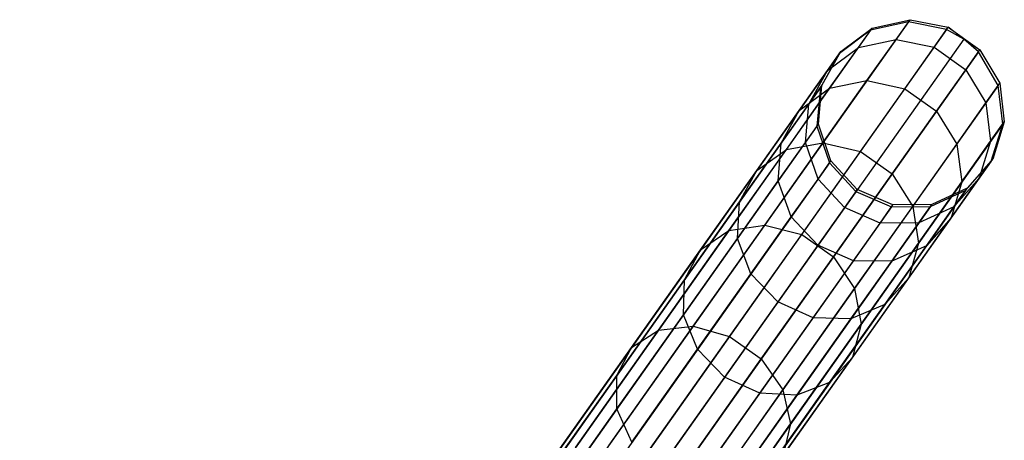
# Model space of a CAD drawing. Extents: x -102 to 102, y -101 to 102.
# Tile 474 of 481: x 48.61 to 59.14, y 78.64 to 83.13. Entities that reach past the tile are written whole.
import ezdxf

# ---------------------------------------------------------------- set-up
doc = ezdxf.new("R2010")
doc.units = 0
doc.header["$LTSCALE"] = 25.4
doc.layers.get('0').update_dxf_attribs({"linetype": 'CONTINUOUS'})

# ---------------------------------------------------------------- blocks, each defined once
blk = doc.blocks.new('NL2500011659_STL')
at = {"color": 0}
for p, q in [((58.113, 83.11, -28.952), (47.608, 68.271, -288.952)), ((58.113, 83.11, -28.952), (47.608, 68.271, -288.952)), ((58.113, 83.11, -28.952), (57.708, 83.019, -28.93)), ((58.113, 83.11, -28.952), (57.708, 83.019, -28.93)), ((57.723, 83.041, -26.529), (58.129, 83.132, -26.515)), ((57.723, 83.041, -26.529), (58.129, 83.132, -26.515)), ((57.98, 82.922, -24.091), (58.129, 83.132, -26.515)), ((57.98, 82.922, -24.091), (58.129, 83.132, -26.515)), ((58.113, 83.11, -28.952), (58.129, 83.132, -26.515)), ((58.113, 83.11, -28.952), (58.129, 83.132, -26.515)), ((58.52, 83.028, -28.963), (58.113, 83.11, -28.952)), ((58.52, 83.028, -28.963), (58.113, 83.11, -28.952)), ((58.129, 83.132, -26.515), (58.536, 83.051, -26.507)), ((58.129, 83.132, -26.515), (58.536, 83.051, -26.507)), ((58.386, 82.838, -24.063), (58.536, 83.051, -26.507)), ((58.386, 82.838, -24.063), (58.536, 83.051, -26.507)), ((58.52, 83.028, -28.963), (58.536, 83.051, -26.507)), ((58.52, 83.028, -28.963), (58.536, 83.051, -26.507)), ((58.703, 82.926, -28.965), (58.536, 83.051, -26.507)), ((58.536, 83.051, -26.507), (58.876, 82.81, -26.507)), ((58.703, 82.926, -28.965), (58.536, 83.051, -26.507)), ((58.536, 83.051, -26.507), (58.876, 82.81, -26.507)), ((57.708, 83.019, -28.93), (47.203, 68.18, -288.93)), ((57.708, 83.019, -28.93), (47.203, 68.18, -288.93)), ((58.52, 83.028, -28.963), (48.016, 68.189, -288.963)), ((58.52, 83.028, -28.963), (48.016, 68.189, -288.963)), ((57.708, 83.019, -28.93), (57.375, 82.771, -28.902)), ((57.708, 83.019, -28.93), (57.375, 82.771, -28.902)), ((57.39, 82.793, -26.548), (57.723, 83.041, -26.529)), ((57.39, 82.793, -26.548), (57.723, 83.041, -26.529)), ((57.577, 82.834, -24.142), (57.723, 83.041, -26.529)), ((57.577, 82.834, -24.142), (57.723, 83.041, -26.529)), ((57.708, 83.019, -28.93), (57.723, 83.041, -26.529)), ((57.708, 83.019, -28.93), (57.723, 83.041, -26.529)), ((58.703, 82.926, -28.965), (58.52, 83.028, -28.963)), ((58.703, 82.926, -28.965), (58.52, 83.028, -28.963)), ((58.703, 82.926, -28.965), (48.198, 68.086, -288.965)), ((58.703, 82.926, -28.965), (48.198, 68.086, -288.965)), ((57.577, 82.834, -24.142), (57.98, 82.922, -24.091)), ((57.577, 82.834, -24.142), (57.98, 82.922, -24.091)), ((57.668, 82.482, -21.714), (57.98, 82.922, -24.091)), ((57.668, 82.482, -21.714), (57.98, 82.922, -24.091)), ((57.98, 82.922, -24.091), (58.386, 82.838, -24.063)), ((57.98, 82.922, -24.091), (58.386, 82.838, -24.063)), ((58.072, 82.395, -21.667), (58.386, 82.838, -24.063)), ((58.072, 82.395, -21.667), (58.386, 82.838, -24.063)), ((58.386, 82.838, -24.063), (58.726, 82.598, -24.063)), ((58.386, 82.838, -24.063), (58.726, 82.598, -24.063)), ((58.86, 82.788, -28.963), (58.703, 82.926, -28.965)), ((58.703, 82.926, -28.965), (58.876, 82.81, -26.507)), ((58.703, 82.926, -28.965), (58.876, 82.81, -26.507)), ((58.86, 82.788, -28.963), (58.703, 82.926, -28.965)), ((57.375, 82.771, -28.902), (46.87, 67.932, -288.902)), ((57.375, 82.771, -28.902), (46.87, 67.932, -288.902)), ((58.86, 82.788, -28.963), (48.355, 67.949, -288.963)), ((58.86, 82.788, -28.963), (48.355, 67.949, -288.963)), ((57.375, 82.771, -28.902), (57.172, 82.409, -28.874)), ((57.375, 82.771, -28.902), (57.172, 82.409, -28.874)), ((57.187, 82.431, -26.568), (57.39, 82.793, -26.548)), ((57.187, 82.431, -26.568), (57.39, 82.793, -26.548)), ((57.246, 82.59, -24.207), (57.577, 82.834, -24.142)), ((57.246, 82.59, -24.207), (57.577, 82.834, -24.142)), ((57.246, 82.59, -24.207), (57.39, 82.793, -26.548)), ((57.246, 82.59, -24.207), (57.39, 82.793, -26.548)), ((57.27, 82.4, -21.8), (57.577, 82.834, -24.142)), ((57.27, 82.4, -21.8), (57.577, 82.834, -24.142)), ((57.375, 82.771, -28.902), (57.39, 82.793, -26.548)), ((57.375, 82.771, -28.902), (57.39, 82.793, -26.548)), ((58.726, 82.598, -24.063), (58.876, 82.81, -26.507)), ((58.726, 82.598, -24.063), (58.876, 82.81, -26.507)), ((58.86, 82.788, -28.963), (58.876, 82.81, -26.507)), ((58.86, 82.788, -28.963), (58.876, 82.81, -26.507)), ((59.072, 82.431, -28.952), (58.86, 82.788, -28.963)), ((59.072, 82.431, -28.952), (58.86, 82.788, -28.963)), ((58.876, 82.81, -26.507), (59.088, 82.453, -26.515)), ((58.876, 82.81, -26.507), (59.088, 82.453, -26.515)), ((56.945, 82.164, -21.91), (57.246, 82.59, -24.207)), ((56.945, 82.164, -21.91), (57.246, 82.59, -24.207)), ((57.046, 82.231, -24.274), (57.246, 82.59, -24.207)), ((57.046, 82.231, -24.274), (57.246, 82.59, -24.207)), ((58.412, 82.154, -21.667), (58.726, 82.598, -24.063)), ((58.412, 82.154, -21.667), (58.726, 82.598, -24.063)), ((58.726, 82.598, -24.063), (58.939, 82.243, -24.091)), ((58.726, 82.598, -24.063), (58.939, 82.243, -24.091)), ((59.072, 82.431, -28.952), (48.568, 67.591, -288.952)), ((59.072, 82.431, -28.952), (48.568, 67.591, -288.952)), ((57.046, 82.231, -24.274), (57.187, 82.431, -26.568)), ((57.046, 82.231, -24.274), (57.187, 82.431, -26.568)), ((57.149, 82.017, -26.585), (57.187, 82.431, -26.568)), ((57.149, 82.017, -26.585), (57.187, 82.431, -26.568)), ((57.172, 82.409, -28.874), (57.187, 82.431, -26.568)), ((57.172, 82.409, -28.874), (57.187, 82.431, -26.568)), ((57.198, 81.818, -19.417), (57.668, 82.482, -21.714)), ((57.198, 81.818, -19.417), (57.668, 82.482, -21.714)), ((57.27, 82.4, -21.8), (57.668, 82.482, -21.714)), ((57.27, 82.4, -21.8), (57.668, 82.482, -21.714)), ((57.668, 82.482, -21.714), (58.072, 82.395, -21.667)), ((57.668, 82.482, -21.714), (58.072, 82.395, -21.667)), ((58.939, 82.243, -24.091), (59.088, 82.453, -26.515)), ((58.939, 82.243, -24.091), (59.088, 82.453, -26.515)), ((59.072, 82.431, -28.952), (59.088, 82.453, -26.515)), ((59.072, 82.431, -28.952), (59.088, 82.453, -26.515)), ((59.121, 82.018, -28.93), (59.072, 82.431, -28.952)), ((59.121, 82.018, -28.93), (59.072, 82.431, -28.952)), ((59.088, 82.453, -26.515), (59.137, 82.04, -26.529)), ((59.088, 82.453, -26.515), (59.137, 82.04, -26.529)), ((57.172, 82.409, -28.874), (46.668, 67.57, -288.874)), ((57.172, 82.409, -28.874), (46.668, 67.57, -288.874)), ((56.807, 81.746, -19.537), (57.27, 82.4, -21.8)), ((56.807, 81.746, -19.537), (57.27, 82.4, -21.8)), ((56.945, 82.164, -21.91), (57.27, 82.4, -21.8)), ((56.945, 82.164, -21.91), (57.27, 82.4, -21.8)), ((57.172, 82.409, -28.874), (57.134, 81.996, -28.848)), ((57.172, 82.409, -28.874), (57.134, 81.996, -28.848)), ((57.598, 81.725, -19.351), (58.072, 82.395, -21.667)), ((57.598, 81.725, -19.351), (58.072, 82.395, -21.667)), ((58.072, 82.395, -21.667), (58.412, 82.154, -21.667)), ((58.072, 82.395, -21.667), (58.412, 82.154, -21.667)), ((56.751, 81.815, -22.025), (57.046, 82.231, -24.274)), ((56.751, 81.815, -22.025), (57.046, 82.231, -24.274)), ((57.011, 81.821, -24.333), (57.046, 82.231, -24.274)), ((57.011, 81.821, -24.333), (57.046, 82.231, -24.274)), ((58.628, 81.802, -21.714), (58.939, 82.243, -24.091)), ((58.628, 81.802, -21.714), (58.939, 82.243, -24.091)), ((58.939, 82.243, -24.091), (58.99, 81.833, -24.142)), ((58.939, 82.243, -24.091), (58.99, 81.833, -24.142)), ((56.491, 81.523, -19.691), (56.945, 82.164, -21.91)), ((56.491, 81.523, -19.691), (56.945, 82.164, -21.91)), ((56.751, 81.815, -22.025), (56.945, 82.164, -21.91)), ((56.751, 81.815, -22.025), (56.945, 82.164, -21.91)), ((57.938, 81.485, -19.351), (58.412, 82.154, -21.667)), ((57.938, 81.485, -19.351), (58.412, 82.154, -21.667)), ((58.412, 82.154, -21.667), (58.628, 81.802, -21.714)), ((58.412, 82.154, -21.667), (58.628, 81.802, -21.714)), ((57.134, 81.996, -28.848), (46.63, 67.157, -288.848)), ((57.134, 81.996, -28.848), (46.63, 67.157, -288.848)), ((59.121, 82.018, -28.93), (48.617, 67.179, -288.93)), ((59.121, 82.018, -28.93), (48.617, 67.179, -288.93)), ((57.011, 81.821, -24.333), (57.149, 82.017, -26.585)), ((57.011, 81.821, -24.333), (57.149, 82.017, -26.585)), ((57.134, 81.996, -28.848), (57.149, 82.017, -26.585)), ((57.134, 81.996, -28.848), (57.149, 82.017, -26.585)), ((57.134, 81.996, -28.848), (57.268, 81.603, -28.831)), ((57.134, 81.996, -28.848), (57.268, 81.603, -28.831)), ((57.282, 81.623, -26.596), (57.149, 82.017, -26.585)), ((57.282, 81.623, -26.596), (57.149, 82.017, -26.585)), ((58.99, 81.833, -24.142), (59.137, 82.04, -26.529)), ((58.99, 81.833, -24.142), (59.137, 82.04, -26.529)), ((58.998, 81.622, -28.902), (59.121, 82.018, -28.93)), ((58.998, 81.622, -28.902), (59.121, 82.018, -28.93)), ((59.137, 82.04, -26.529), (59.014, 81.644, -26.548)), ((59.137, 82.04, -26.529), (59.014, 81.644, -26.548)), ((59.121, 82.018, -28.93), (59.137, 82.04, -26.529)), ((59.121, 82.018, -28.93), (59.137, 82.04, -26.529)), ((56.306, 81.187, -19.851), (56.751, 81.815, -22.025)), ((56.306, 81.187, -19.851), (56.751, 81.815, -22.025)), ((56.576, 80.939, -17.231), (57.198, 81.818, -19.417)), ((56.576, 80.939, -17.231), (57.198, 81.818, -19.417)), ((56.721, 81.412, -22.125), (57.011, 81.821, -24.333)), ((56.721, 81.412, -22.125), (57.011, 81.821, -24.333)), ((56.721, 81.412, -22.125), (56.751, 81.815, -22.025)), ((56.721, 81.412, -22.125), (56.751, 81.815, -22.025)), ((56.807, 81.746, -19.537), (57.198, 81.818, -19.417)), ((56.807, 81.746, -19.537), (57.198, 81.818, -19.417)), ((57.146, 81.43, -24.373), (57.011, 81.821, -24.333)), ((57.146, 81.43, -24.373), (57.011, 81.821, -24.333)), ((57.198, 81.818, -19.417), (57.598, 81.725, -19.351)), ((57.198, 81.818, -19.417), (57.598, 81.725, -19.351)), ((58.158, 81.138, -19.417), (58.628, 81.802, -21.714)), ((58.158, 81.138, -19.417), (58.628, 81.802, -21.714)), ((58.628, 81.802, -21.714), (58.683, 81.399, -21.8)), ((58.628, 81.802, -21.714), (58.683, 81.399, -21.8)), ((58.683, 81.399, -21.8), (58.99, 81.833, -24.142)), ((58.683, 81.399, -21.8), (58.99, 81.833, -24.142)), ((58.99, 81.833, -24.142), (58.87, 81.44, -24.207)), ((58.99, 81.833, -24.142), (58.87, 81.44, -24.207)), ((56.194, 80.88, -17.383), (56.807, 81.746, -19.537)), ((56.194, 80.88, -17.383), (56.807, 81.746, -19.537)), ((56.491, 81.523, -19.691), (56.807, 81.746, -19.537)), ((56.491, 81.523, -19.691), (56.807, 81.746, -19.537)), ((56.971, 80.839, -17.147), (57.598, 81.725, -19.351)), ((56.971, 80.839, -17.147), (57.598, 81.725, -19.351)), ((57.598, 81.725, -19.351), (57.938, 81.485, -19.351)), ((57.598, 81.725, -19.351), (57.938, 81.485, -19.351)), ((57.268, 81.603, -28.831), (46.763, 66.763, -288.831)), ((57.268, 81.603, -28.831), (46.763, 66.763, -288.831)), ((58.998, 81.622, -28.902), (48.494, 66.783, -288.902)), ((58.998, 81.622, -28.902), (48.494, 66.783, -288.902)), ((57.146, 81.43, -24.373), (57.282, 81.623, -26.596)), ((57.146, 81.43, -24.373), (57.282, 81.623, -26.596)), ((57.268, 81.603, -28.831), (57.282, 81.623, -26.596)), ((57.268, 81.603, -28.831), (57.282, 81.623, -26.596)), ((57.268, 81.603, -28.831), (57.55, 81.297, -28.825)), ((57.268, 81.603, -28.831), (57.55, 81.297, -28.825)), ((57.564, 81.318, -26.6), (57.282, 81.623, -26.596)), ((57.564, 81.318, -26.6), (57.282, 81.623, -26.596)), ((58.725, 81.31, -28.874), (58.998, 81.622, -28.902)), ((58.725, 81.31, -28.874), (58.998, 81.622, -28.902)), ((59.014, 81.644, -26.548), (58.739, 81.332, -26.568)), ((59.014, 81.644, -26.548), (58.739, 81.332, -26.568)), ((58.87, 81.44, -24.207), (59.014, 81.644, -26.548)), ((58.87, 81.44, -24.207), (59.014, 81.644, -26.548)), ((58.998, 81.622, -28.902), (59.014, 81.644, -26.548)), ((58.998, 81.622, -28.902), (59.014, 81.644, -26.548)), ((55.89, 80.674, -17.578), (56.491, 81.523, -19.691)), ((55.89, 80.674, -17.578), (56.491, 81.523, -19.691)), ((56.306, 81.187, -19.851), (56.491, 81.523, -19.691)), ((56.306, 81.187, -19.851), (56.491, 81.523, -19.691)), ((57.311, 80.599, -17.147), (57.938, 81.485, -19.351)), ((57.311, 80.599, -17.147), (57.938, 81.485, -19.351)), ((57.938, 81.485, -19.351), (58.158, 81.138, -19.417)), ((57.938, 81.485, -19.351), (58.158, 81.138, -19.417)), ((56.284, 80.796, -19.991), (56.721, 81.412, -22.125)), ((56.284, 80.796, -19.991), (56.721, 81.412, -22.125)), ((56.86, 81.026, -22.193), (56.721, 81.412, -22.125)), ((56.86, 81.026, -22.193), (56.721, 81.412, -22.125)), ((56.86, 81.026, -22.193), (57.146, 81.43, -24.373)), ((56.86, 81.026, -22.193), (57.146, 81.43, -24.373)), ((57.428, 81.126, -24.387), (57.146, 81.43, -24.373)), ((57.428, 81.126, -24.387), (57.146, 81.43, -24.373)), ((58.22, 80.745, -19.537), (58.683, 81.399, -21.8)), ((58.22, 80.745, -19.537), (58.683, 81.399, -21.8)), ((58.569, 81.015, -21.91), (58.87, 81.44, -24.207)), ((58.569, 81.015, -21.91), (58.87, 81.44, -24.207)), ((58.683, 81.399, -21.8), (58.569, 81.015, -21.91)), ((58.683, 81.399, -21.8), (58.569, 81.015, -21.91)), ((58.87, 81.44, -24.207), (58.599, 81.132, -24.274)), ((58.87, 81.44, -24.207), (58.599, 81.132, -24.274)), ((57.55, 81.297, -28.825), (47.046, 66.458, -288.825)), ((57.55, 81.297, -28.825), (47.046, 66.458, -288.825)), ((58.725, 81.31, -28.874), (48.22, 66.471, -288.874)), ((58.725, 81.31, -28.874), (48.22, 66.471, -288.874)), ((57.564, 81.318, -26.6), (57.428, 81.126, -24.387)), ((57.564, 81.318, -26.6), (57.428, 81.126, -24.387)), ((57.55, 81.297, -28.825), (57.564, 81.318, -26.6)), ((57.55, 81.297, -28.825), (57.564, 81.318, -26.6)), ((57.55, 81.297, -28.825), (57.932, 81.133, -28.831)), ((57.55, 81.297, -28.825), (57.932, 81.133, -28.831)), ((57.946, 81.153, -26.596), (57.564, 81.318, -26.6)), ((57.946, 81.153, -26.596), (57.564, 81.318, -26.6)), ((58.347, 81.137, -28.848), (58.725, 81.31, -28.874)), ((58.347, 81.137, -28.848), (58.725, 81.31, -28.874)), ((58.739, 81.332, -26.568), (58.362, 81.158, -26.585)), ((58.739, 81.332, -26.568), (58.362, 81.158, -26.585)), ((58.599, 81.132, -24.274), (58.739, 81.332, -26.568)), ((58.599, 81.132, -24.274), (58.739, 81.332, -26.568)), ((58.725, 81.31, -28.874), (58.739, 81.332, -26.568)), ((58.725, 81.31, -28.874), (58.739, 81.332, -26.568)), ((55.718, 80.355, -17.782), (56.306, 81.187, -19.851)), ((55.718, 80.355, -17.782), (56.306, 81.187, -19.851)), ((56.284, 80.796, -19.991), (56.306, 81.187, -19.851)), ((56.284, 80.796, -19.991), (56.306, 81.187, -19.851)), ((57.81, 80.96, -24.373), (57.946, 81.153, -26.596)), ((57.81, 80.96, -24.373), (57.946, 81.153, -26.596)), ((57.932, 81.133, -28.831), (57.946, 81.153, -26.596)), ((57.932, 81.133, -28.831), (57.946, 81.153, -26.596)), ((58.362, 81.158, -26.585), (57.946, 81.153, -26.596)), ((58.362, 81.158, -26.585), (57.946, 81.153, -26.596)), ((58.224, 80.963, -24.333), (58.362, 81.158, -26.585)), ((58.224, 80.963, -24.333), (58.362, 81.158, -26.585)), ((58.347, 81.137, -28.848), (58.362, 81.158, -26.585)), ((58.347, 81.137, -28.848), (58.362, 81.158, -26.585)), ((57.932, 81.133, -28.831), (47.427, 66.293, -288.831)), ((57.932, 81.133, -28.831), (47.427, 66.293, -288.831)), ((58.347, 81.137, -28.848), (47.843, 66.298, -288.848)), ((58.347, 81.137, -28.848), (47.843, 66.298, -288.848)), ((57.428, 81.126, -24.387), (57.144, 80.724, -22.217)), ((57.428, 81.126, -24.387), (57.144, 80.724, -22.217)), ((57.81, 80.96, -24.373), (57.428, 81.126, -24.387)), ((57.81, 80.96, -24.373), (57.428, 81.126, -24.387)), ((57.536, 80.26, -17.231), (58.158, 81.138, -19.417)), ((57.536, 80.26, -17.231), (58.158, 81.138, -19.417)), ((57.932, 81.133, -28.831), (58.347, 81.137, -28.848)), ((57.932, 81.133, -28.831), (58.347, 81.137, -28.848)), ((58.158, 81.138, -19.417), (58.22, 80.745, -19.537)), ((58.158, 81.138, -19.417), (58.22, 80.745, -19.537)), ((58.599, 81.132, -24.274), (58.224, 80.963, -24.333)), ((58.599, 81.132, -24.274), (58.224, 80.963, -24.333)), ((58.304, 80.716, -22.025), (58.599, 81.132, -24.274)), ((58.304, 80.716, -22.025), (58.599, 81.132, -24.274)), ((56.429, 80.417, -20.086), (56.86, 81.026, -22.193)), ((56.429, 80.417, -20.086), (56.86, 81.026, -22.193)), ((57.144, 80.724, -22.217), (56.86, 81.026, -22.193)), ((57.144, 80.724, -22.217), (56.86, 81.026, -22.193)), ((57.524, 80.556, -22.193), (57.81, 80.96, -24.373)), ((57.524, 80.556, -22.193), (57.81, 80.96, -24.373)), ((58.224, 80.963, -24.333), (57.81, 80.96, -24.373)), ((58.224, 80.963, -24.333), (57.81, 80.96, -24.373)), ((57.934, 80.554, -22.125), (58.224, 80.963, -24.333)), ((57.934, 80.554, -22.125), (58.224, 80.963, -24.333)), ((58.115, 80.373, -19.691), (58.569, 81.015, -21.91)), ((58.115, 80.373, -19.691), (58.569, 81.015, -21.91)), ((58.569, 81.015, -21.91), (58.304, 80.716, -22.025)), ((58.569, 81.015, -21.91), (58.304, 80.716, -22.025)), ((55.44, 79.815, -15.368), (56.194, 80.88, -17.383)), ((55.44, 79.815, -15.368), (56.194, 80.88, -17.383)), ((55.811, 79.858, -15.185), (56.576, 80.939, -17.231)), ((55.811, 79.858, -15.185), (56.576, 80.939, -17.231)), ((55.89, 80.674, -17.578), (56.194, 80.88, -17.383)), ((55.89, 80.674, -17.578), (56.194, 80.88, -17.383)), ((56.194, 80.88, -17.383), (56.576, 80.939, -17.231)), ((56.194, 80.88, -17.383), (56.576, 80.939, -17.231)), ((56.2, 79.749, -15.085), (56.971, 80.839, -17.147)), ((56.2, 79.749, -15.085), (56.971, 80.839, -17.147)), ((56.576, 80.939, -17.231), (56.971, 80.839, -17.147)), ((56.576, 80.939, -17.231), (56.971, 80.839, -17.147)), ((56.971, 80.839, -17.147), (57.311, 80.599, -17.147)), ((56.971, 80.839, -17.147), (57.311, 80.599, -17.147)), ((55.707, 79.979, -17.96), (56.284, 80.796, -19.991)), ((55.707, 79.979, -17.96), (56.284, 80.796, -19.991)), ((56.429, 80.417, -20.086), (56.284, 80.796, -19.991)), ((56.429, 80.417, -20.086), (56.284, 80.796, -19.991)), ((57.607, 79.88, -17.383), (58.22, 80.745, -19.537)), ((57.607, 79.88, -17.383), (58.22, 80.745, -19.537)), ((58.22, 80.745, -19.537), (58.115, 80.373, -19.691)), ((58.22, 80.745, -19.537), (58.115, 80.373, -19.691)), ((55.151, 79.629, -15.602), (55.89, 80.674, -17.578)), ((55.151, 79.629, -15.602), (55.89, 80.674, -17.578)), ((55.718, 80.355, -17.782), (55.89, 80.674, -17.578)), ((55.718, 80.355, -17.782), (55.89, 80.674, -17.578)), ((57.144, 80.724, -22.217), (56.715, 80.117, -20.12)), ((57.144, 80.724, -22.217), (56.715, 80.117, -20.12)), ((57.524, 80.556, -22.193), (57.144, 80.724, -22.217)), ((57.524, 80.556, -22.193), (57.144, 80.724, -22.217)), ((57.859, 80.088, -19.851), (58.304, 80.716, -22.025)), ((57.859, 80.088, -19.851), (58.304, 80.716, -22.025)), ((58.304, 80.716, -22.025), (57.934, 80.554, -22.125)), ((58.304, 80.716, -22.025), (57.934, 80.554, -22.125)), ((56.539, 79.509, -15.085), (57.311, 80.599, -17.147)), ((56.539, 79.509, -15.085), (57.311, 80.599, -17.147)), ((57.093, 79.947, -20.086), (57.524, 80.556, -22.193)), ((57.093, 79.947, -20.086), (57.524, 80.556, -22.193)), ((57.311, 80.599, -17.147), (57.536, 80.26, -17.231)), ((57.311, 80.599, -17.147), (57.536, 80.26, -17.231)), ((57.497, 79.937, -19.991), (57.934, 80.554, -22.125)), ((57.497, 79.937, -19.991), (57.934, 80.554, -22.125)), ((57.934, 80.554, -22.125), (57.524, 80.556, -22.193)), ((57.934, 80.554, -22.125), (57.524, 80.556, -22.193)), ((55.858, 79.611, -18.081), (56.429, 80.417, -20.086)), ((55.858, 79.611, -18.081), (56.429, 80.417, -20.086)), ((56.715, 80.117, -20.12), (56.429, 80.417, -20.086)), ((56.715, 80.117, -20.12), (56.429, 80.417, -20.086)), ((54.994, 79.332, -15.847), (55.718, 80.355, -17.782)), ((54.994, 79.332, -15.847), (55.718, 80.355, -17.782)), ((55.707, 79.979, -17.96), (55.718, 80.355, -17.782)), ((55.707, 79.979, -17.96), (55.718, 80.355, -17.782)), ((57.514, 79.525, -17.578), (58.115, 80.373, -19.691)), ((57.514, 79.525, -17.578), (58.115, 80.373, -19.691)), ((58.115, 80.373, -19.691), (57.859, 80.088, -19.851)), ((58.115, 80.373, -19.691), (57.859, 80.088, -19.851)), ((56.77, 79.178, -15.185), (57.536, 80.26, -17.231)), ((56.77, 79.178, -15.185), (57.536, 80.26, -17.231)), ((57.536, 80.26, -17.231), (57.607, 79.88, -17.383)), ((57.536, 80.26, -17.231), (57.607, 79.88, -17.383)), ((56.715, 80.117, -20.12), (56.147, 79.315, -18.123)), ((56.715, 80.117, -20.12), (56.147, 79.315, -18.123)), ((57.093, 79.947, -20.086), (56.715, 80.117, -20.12)), ((57.093, 79.947, -20.086), (56.715, 80.117, -20.12)), ((57.27, 79.256, -17.782), (57.859, 80.088, -19.851)), ((57.27, 79.256, -17.782), (57.859, 80.088, -19.851)), ((57.859, 80.088, -19.851), (57.497, 79.937, -19.991)), ((57.859, 80.088, -19.851), (57.497, 79.937, -19.991)), ((54.995, 78.975, -16.06), (55.707, 79.979, -17.96)), ((54.995, 78.975, -16.06), (55.707, 79.979, -17.96)), ((55.858, 79.611, -18.081), (55.707, 79.979, -17.96)), ((55.858, 79.611, -18.081), (55.707, 79.979, -17.96)), ((56.522, 79.141, -18.081), (57.093, 79.947, -20.086)), ((56.522, 79.141, -18.081), (57.093, 79.947, -20.086)), ((56.92, 79.121, -17.96), (57.497, 79.937, -19.991)), ((56.92, 79.121, -17.96), (57.497, 79.937, -19.991)), ((57.497, 79.937, -19.991), (57.093, 79.947, -20.086)), ((57.497, 79.937, -19.991), (57.093, 79.947, -20.086)), ((54.555, 78.565, -13.519), (55.44, 79.815, -15.368)), ((54.555, 78.565, -13.519), (55.44, 79.815, -15.368)), ((54.912, 78.588, -13.308), (55.811, 79.858, -15.185)), ((54.912, 78.588, -13.308), (55.811, 79.858, -15.185)), ((55.151, 79.629, -15.602), (55.44, 79.815, -15.368)), ((55.151, 79.629, -15.602), (55.44, 79.815, -15.368)), ((55.44, 79.815, -15.368), (55.811, 79.858, -15.185)), ((55.44, 79.815, -15.368), (55.811, 79.858, -15.185)), ((55.811, 79.858, -15.185), (56.2, 79.749, -15.085)), ((55.811, 79.858, -15.185), (56.2, 79.749, -15.085)), ((56.853, 78.814, -15.368), (57.607, 79.88, -17.383)), ((56.853, 78.814, -15.368), (57.607, 79.88, -17.383)), ((57.607, 79.88, -17.383), (57.514, 79.525, -17.578)), ((57.607, 79.88, -17.383), (57.514, 79.525, -17.578)), ((55.294, 78.47, -13.193), (56.2, 79.749, -15.085)), ((55.294, 78.47, -13.193), (56.2, 79.749, -15.085)), ((56.2, 79.749, -15.085), (56.539, 79.509, -15.085)), ((56.2, 79.749, -15.085), (56.539, 79.509, -15.085)), ((54.283, 78.403, -13.789), (55.151, 79.629, -15.602)), ((54.283, 78.403, -13.789), (55.151, 79.629, -15.602)), ((54.994, 79.332, -15.847), (55.151, 79.629, -15.602)), ((54.994, 79.332, -15.847), (55.151, 79.629, -15.602)), ((55.156, 78.62, -16.204), (55.858, 79.611, -18.081)), ((55.156, 78.62, -16.204), (55.858, 79.611, -18.081)), ((56.147, 79.315, -18.123), (55.858, 79.611, -18.081)), ((56.147, 79.315, -18.123), (55.858, 79.611, -18.081)), ((55.633, 78.23, -13.193), (56.539, 79.509, -15.085)), ((55.633, 78.23, -13.193), (56.539, 79.509, -15.085)), ((56.539, 79.509, -15.085), (56.77, 79.178, -15.185)), ((56.539, 79.509, -15.085), (56.77, 79.178, -15.185)), ((56.774, 78.48, -15.602), (57.514, 79.525, -17.578)), ((56.774, 78.48, -15.602), (57.514, 79.525, -17.578)), ((57.514, 79.525, -17.578), (57.27, 79.256, -17.782)), ((57.514, 79.525, -17.578), (57.27, 79.256, -17.782)), ((54.143, 78.131, -14.071), (54.994, 79.332, -15.847)), ((54.143, 78.131, -14.071), (54.994, 79.332, -15.847)), ((54.995, 78.975, -16.06), (54.994, 79.332, -15.847)), ((54.995, 78.975, -16.06), (54.994, 79.332, -15.847)), ((56.147, 79.315, -18.123), (55.448, 78.328, -16.256)), ((56.147, 79.315, -18.123), (55.448, 78.328, -16.256)), ((56.522, 79.141, -18.081), (56.147, 79.315, -18.123)), ((56.522, 79.141, -18.081), (56.147, 79.315, -18.123)), ((56.546, 78.233, -15.847), (57.27, 79.256, -17.782)), ((56.546, 78.233, -15.847), (57.27, 79.256, -17.782)), ((57.27, 79.256, -17.782), (56.92, 79.121, -17.96)), ((57.27, 79.256, -17.782), (56.92, 79.121, -17.96)), ((55.872, 77.909, -13.308), (56.77, 79.178, -15.185)), ((55.872, 77.909, -13.308), (56.77, 79.178, -15.185)), ((56.77, 79.178, -15.185), (56.853, 78.814, -15.368)), ((56.77, 79.178, -15.185), (56.853, 78.814, -15.368)), ((55.82, 78.15, -16.204), (56.522, 79.141, -18.081)), ((55.82, 78.15, -16.204), (56.522, 79.141, -18.081)), ((56.209, 78.116, -16.06), (56.92, 79.121, -17.96)), ((56.209, 78.116, -16.06), (56.92, 79.121, -17.96)), ((56.92, 79.121, -17.96), (56.522, 79.141, -18.081)), ((56.92, 79.121, -17.96), (56.522, 79.141, -18.081)), ((54.161, 77.796, -14.316), (54.995, 78.975, -16.06)), ((54.161, 77.796, -14.316), (54.995, 78.975, -16.06)), ((55.156, 78.62, -16.204), (54.995, 78.975, -16.06)), ((55.156, 78.62, -16.204), (54.995, 78.975, -16.06)), ((55.968, 77.564, -13.519), (56.853, 78.814, -15.368)), ((55.968, 77.564, -13.519), (56.853, 78.814, -15.368)), ((56.853, 78.814, -15.368), (56.774, 78.48, -15.602)), ((56.853, 78.814, -15.368), (56.774, 78.48, -15.602))]:
    blk.add_line(p, q, dxfattribs=at)

msp = doc.modelspace()

# ---------------------------------------------------------------- block references
at = {"color": 0}
msp.add_blockref('NL2500011659_STL', (0, 0), dxfattribs=at)

doc.saveas('drawing.dxf')
